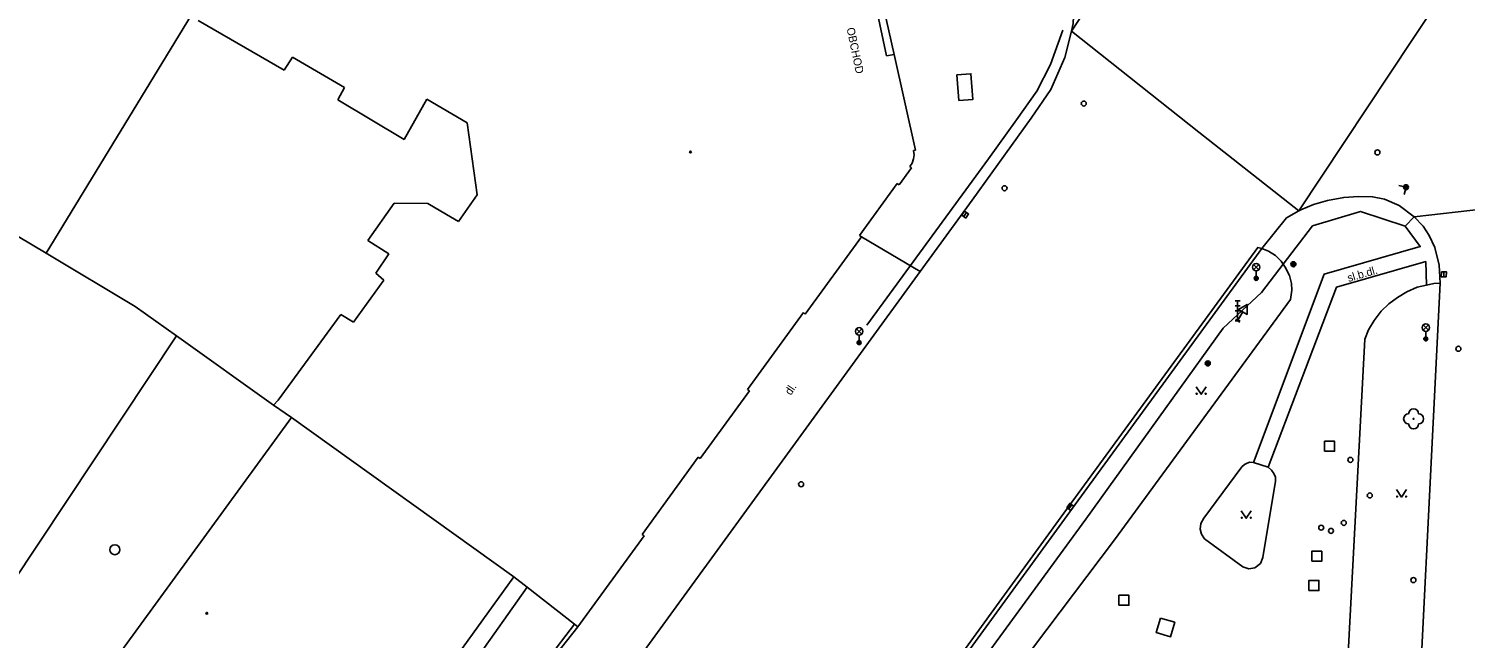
# Model space of a CAD drawing. Extents: x -599770 to -598493, y -1162076 to -1159209.
# Drawn here: x -599131.7 to -599059.8, y -1159635.7 to -1159605.2 of the extents above; entities that cross this region are included whole.
import ezdxf

# ---------------------------------------------------------------- set-up
doc = ezdxf.new("R2010")
doc.units = 0
doc.layers.add('Podklad', color=7, linetype='Continuous')

msp = doc.modelspace()

# ---------------------------------------------------------------- linework, layer by layer
at = {"layer": 'Podklad'}
for p, q in [((-599084.912, -1159614.602), (-599084.768, -1159614.398)), ((-599070.422, -1159617.26), (-599070.157, -1159616.995)), ((-599070.422, -1159616.995), (-599070.157, -1159617.26)), ((-599070.29, -1159617.315), (-599070.29, -1159617.69)), ((-599060.908, -1159617.355), (-599060.912, -1159617.605)), ((-599071.345, -1159618.81), (-599071.095, -1159618.81)), ((-599071.345, -1159619.06), (-599071.095, -1159619.06)), ((-599071.22, -1159619.81), (-599071.22, -1159618.81)), ((-599071.345, -1159619.31), (-599071.095, -1159619.31)), ((-599071.345, -1159619.81), (-599071.095, -1159619.81)), ((-599071.328, -1159619.747), (-599071.112, -1159619.872)), ((-599070.965, -1159619.369), (-599071.22, -1159619.81)), ((-599090.273, -1159620.47), (-599090.008, -1159620.205)), ((-599090.273, -1159620.205), (-599090.008, -1159620.47)), ((-599090.14, -1159620.525), (-599090.14, -1159620.9)), ((-599061.942, -1159620.28), (-599061.677, -1159620.015)), ((-599061.942, -1159620.015), (-599061.677, -1159620.28)), ((-599061.81, -1159620.335), (-599061.81, -1159620.71)), ((-599079.653, -1159629.212), (-599079.507, -1159629.008))]:
    msp.add_line(p, q, dxfattribs=at)
for points in [[(-599053.95, -1159592.9), (-599062.47, -1159605.75), (-599068.16, -1159614.32), (-599073.15, -1159610.38), (-599079.53, -1159605.33), (-599072.79, -1159595.04)], [(-599080.55, -1159599.61), (-599079.86, -1159600.95), (-599079.47, -1159602.04), (-599079.36, -1159603.19), (-599079.44, -1159604.94), (-599079.53, -1159605.33), (-599079.85, -1159606.64), (-599080.55, -1159608.24), (-599081.54, -1159609.68)], [(-599130.79, -1159616.42), (-599146.483, -1159607.093), (-599154.7, -1159602.21)], [(-599089.2, -1159602.88), (-599089.116, -1159603.257), (-599088.92, -1159604.14), (-599088.39, -1159606.49), (-599087.32, -1159611.28)], [(-599123.52, -1159604.51), (-599130.79, -1159616.42)], [(-599118.88, -1159607.28), (-599123.19, -1159604.8)], [(-599088.78, -1159606.57), (-599089.27, -1159604.21)], [(-599089.75, -1159620.03), (-599083.67, -1159611.71), (-599082.27, -1159609.77), (-599081.26, -1159608.33), (-599080.57, -1159606.99), (-599079.95, -1159605.28)], [(-599118.46, -1159606.63), (-599118.88, -1159607.28)], [(-599115.87, -1159608.14), (-599118.46, -1159606.63)], [(-599088.78, -1159606.57), (-599088.39, -1159606.49)], [(-599085.16, -1159608.8), (-599085.25, -1159607.51), (-599084.55, -1159607.46), (-599084.46, -1159608.75), (-599085.16, -1159608.8)], [(-599116.2, -1159608.77), (-599115.87, -1159608.14)], [(-599112.88, -1159610.74), (-599116.2, -1159608.77)], [(-599111.76, -1159608.73), (-599112.88, -1159610.74)], [(-599109.74, -1159609.92), (-599111.76, -1159608.73)], [(-599081.54, -1159609.68), (-599084.49, -1159613.78), (-599087.085, -1159617.344), (-599114.87, -1159655.51)], [(-599109.23, -1159613.51), (-599109.74, -1159609.92)], [(-599087.32, -1159611.28), (-599087.42, -1159611.3)], [(-599087.42, -1159611.3), (-599087.39, -1159611.51)], [(-599087.49, -1159611.93), (-599087.61, -1159612.1)], [(-599087.42, -1159611.72), (-599087.49, -1159611.93)], [(-599087.39, -1159611.51), (-599087.42, -1159611.72)], [(-599087.53, -1159612.16), (-599088.14, -1159613.02)], [(-599087.61, -1159612.1), (-599087.53, -1159612.16)], [(-599088.24, -1159612.95), (-599090.13, -1159615.55)], [(-599088.14, -1159613.02), (-599088.24, -1159612.95)], [(-599063.165, -1159613.043), (-599062.8, -1159613.13), (-599062.887, -1159613.495)], [(-599114.71, -1159615.79), (-599113.38, -1159613.93)], [(-599113.38, -1159613.93), (-599111.7, -1159613.94)], [(-599111.7, -1159613.94), (-599110.77, -1159614.5)], [(-599110.17, -1159614.84), (-599109.23, -1159613.51)], [(-599070, -1159616.2), (-599068.77, -1159614.67), (-599068.16, -1159614.32), (-599068.05, -1159614.26), (-599067.42, -1159614), (-599066.73, -1159613.79), (-599065.91, -1159613.64), (-599065.17, -1159613.59), (-599064.47, -1159613.61), (-599063.88, -1159613.73), (-599063.15, -1159614.04), (-599062.39, -1159614.61)], [(-599058.459, -1159614.179), (-599058.873, -1159614.216), (-599062.39, -1159614.61)], [(-599110.77, -1159614.5), (-599110.17, -1159614.84)], [(-599068.94, -1159616.98), (-599067.47, -1159615.07), (-599065.08, -1159614.34), (-599062.84, -1159615.08)], [(-599062.84, -1159615.08), (-599062.39, -1159614.61)], [(-599062.39, -1159614.61), (-599061.95, -1159615.08), (-599061.65, -1159615.55), (-599061.36, -1159616.15), (-599061.15, -1159617.02), (-599061.09, -1159617.92)], [(-599090.03, -1159615.62), (-599092.83, -1159619.47)], [(-599090.13, -1159615.55), (-599090.03, -1159615.62)], [(-599087.085, -1159617.344), (-599090.03, -1159615.62)], [(-599070.43, -1159626.89), (-599066.89, -1159617.47), (-599062.09, -1159616.1), (-599062.84, -1159615.08)], [(-599070, -1159616.2), (-599070.21, -1159616.14), (-599079.64, -1159629.06), (-599092.84, -1159647.22), (-599099.15, -1159655.79), (-599104.83, -1159663.57), (-599110.43, -1159671.3), (-599116.69, -1159679.4), (-599121.33, -1159686.62), (-599127.73, -1159696.07), (-599130.7, -1159701.68), (-599133.59, -1159706.51), (-599136.75, -1159712.55), (-599137.64, -1159714.18), (-599138.29, -1159715.58), (-599145.74, -1159730.68), (-599147.39, -1159734.16)], [(-599113.65, -1159616.46), (-599114.71, -1159615.79)], [(-599104.67, -1159663.69), (-599098.99, -1159655.91), (-599092.68, -1159647.34), (-599079.48, -1159629.18), (-599070, -1159616.2)], [(-599070, -1159616.2), (-599069.68, -1159616.32), (-599069.33, -1159616.54), (-599069.04, -1159616.83), (-599068.94, -1159616.98)], [(-599124.27, -1159620.56), (-599126.33, -1159619.09), (-599130.79, -1159616.42)], [(-599114.3, -1159617.43), (-599113.65, -1159616.46)], [(-599109.07, -1159670.87), (-599092.02, -1159647.81), (-599078.8, -1159629.73), (-599071.94, -1159620.17), (-599070.03, -1159618.39), (-599068.94, -1159616.98)], [(-599068.94, -1159616.98), (-599068.84, -1159617.12), (-599068.63, -1159617.54), (-599068.53, -1159617.94), (-599068.5, -1159618.27), (-599068.57, -1159618.74), (-599077.37, -1159630.76), (-599082.14, -1159637.08), (-599090.75, -1159648.72)], [(-599069.69, -1159627.12), (-599066.28, -1159618.13), (-599061.81, -1159616.85), (-599061.78, -1159618.02)], [(-599115.42, -1159619.87), (-599113.91, -1159617.77)], [(-599113.91, -1159617.77), (-599114.3, -1159617.43)], [(-599061.78, -1159618.02), (-599062.25, -1159618.13), (-599062.76, -1159618.36), (-599063.23, -1159618.64), (-599063.66, -1159618.96), (-599064.04, -1159619.33), (-599064.4, -1159619.8), (-599064.68, -1159620.26), (-599064.86, -1159620.72), (-599066.21, -1159646.17), (-599067.04, -1159661.78), (-599067.71, -1159675.12)], [(-599061.09, -1159617.92), (-599062.51, -1159646.18), (-599063.97, -1159675.3), (-599064.56, -1159687.1)], [(-599061.09, -1159617.92), (-599061.41, -1159617.95), (-599061.78, -1159618.02)], [(-599119.19, -1159623.77), (-599116.05, -1159619.49)], [(-599116.05, -1159619.49), (-599115.42, -1159619.87)], [(-599092.92, -1159619.39), (-599095.72, -1159623.24)], [(-599092.83, -1159619.47), (-599092.92, -1159619.39)], [(-599132.53, -1159633), (-599124.27, -1159620.56)], [(-599124.27, -1159620.56), (-599119.41, -1159624.03)], [(-599095.62, -1159623.31), (-599098.08, -1159626.7)], [(-599095.72, -1159623.24), (-599095.62, -1159623.31)], [(-599073.29, -1159623.105), (-599073.04, -1159623.48), (-599072.79, -1159623.105)], [(-599119.41, -1159624.03), (-599119.19, -1159623.77)], [(-599118.52, -1159624.64), (-599119.41, -1159624.03)], [(-599131.14, -1159641.95), (-599118.52, -1159624.64)], [(-599107.41, -1159632.6), (-599118.52, -1159624.64)], [(-599098.18, -1159626.63), (-599100.99, -1159630.49)], [(-599098.08, -1159626.7), (-599098.18, -1159626.63)], [(-599069.69, -1159627.12), (-599069.52, -1159627.27), (-599069.4, -1159627.44), (-599069.33, -1159627.63), (-599069.32, -1159627.82), (-599069.95, -1159631.64), (-599070.07, -1159631.94), (-599070.35, -1159632.16), (-599070.66, -1159632.21), (-599070.96, -1159632.11), (-599072.87, -1159630.7), (-599073.02, -1159630.48), (-599073.09, -1159630.22), (-599073.05, -1159629.94), (-599072.9, -1159629.68), (-599071, -1159627.11), (-599070.87, -1159626.99), (-599070.74, -1159626.92), (-599070.61, -1159626.88), (-599070.43, -1159626.89)], [(-599070.43, -1159626.89), (-599069.69, -1159627.12)], [(-599063.27, -1159628.245), (-599063.02, -1159628.62), (-599062.77, -1159628.245)], [(-599071.04, -1159629.305), (-599070.79, -1159629.68), (-599070.54, -1159629.305)], [(-599100.89, -1159630.56), (-599104.2, -1159635.11)], [(-599100.99, -1159630.49), (-599100.89, -1159630.56)], [(-599107.41, -1159632.6), (-599111.75, -1159638.64), (-599119.94, -1159650.02)], [(-599104.2, -1159635.11), (-599104.37, -1159634.98), (-599106.73, -1159633.13), (-599107.41, -1159632.6)], [(-599109.36, -1159636.83), (-599106.73, -1159633.13)], [(-599104.37, -1159634.98), (-599107.07, -1159638.5), (-599109.24, -1159636.73)], [(-599075.08, -1159634.67), (-599074.36, -1159634.88), (-599074.57, -1159635.6), (-599075.29, -1159635.39), (-599075.08, -1159634.67)], [(-599107.03, -1159638.69), (-599104.2, -1159635.11)]]:
    msp.add_lwpolyline(points, dxfattribs=at)
for points in [[(-599084.81, -1159614.674), (-599084.666, -1159614.47), (-599084.87, -1159614.326), (-599085.014, -1159614.53)], [(-599061.033, -1159617.353), (-599061.037, -1159617.603), (-599060.787, -1159617.607), (-599060.783, -1159617.357)], [(-599071.182, -1159619.244), (-599070.749, -1159619.494), (-599070.749, -1159618.994)], [(-599066.87, -1159626.33), (-599066.37, -1159626.33), (-599066.37, -1159625.83), (-599066.87, -1159625.83)], [(-599079.551, -1159629.284), (-599079.406, -1159629.081), (-599079.609, -1159628.936), (-599079.754, -1159629.139)], [(-599067.51, -1159631.83), (-599067.01, -1159631.83), (-599067.01, -1159631.33), (-599067.51, -1159631.33)], [(-599067.65, -1159633.29), (-599067.15, -1159633.29), (-599067.15, -1159632.79), (-599067.65, -1159632.79)], [(-599077.15, -1159634.03), (-599076.65, -1159634.03), (-599076.65, -1159633.53), (-599077.15, -1159633.53)]]:
    msp.add_lwpolyline(points, close=True, dxfattribs=at)
for centre, radius in [((-599078.91, -1159608.95), 0.125), ((-599064.23, -1159611.39), 0.125), ((-599098.57, -1159611.37), 0.045), ((-599098.57, -1159611.37), 0.0199), ((-599082.87, -1159613.18), 0.125), ((-599062.8, -1159613.13), 0.125), ((-599062.8, -1159613.13), 0.09), ((-599062.8, -1159613.13), 0.055), ((-599070.29, -1159617.128), 0.188), ((-599068.43, -1159616.98), 0.125), ((-599068.43, -1159616.98), 0.1), ((-599068.43, -1159616.98), 0.075), ((-599068.43, -1159616.98), 0.05), ((-599068.43, -1159616.98), 0.025), ((-599070.29, -1159617.69), 0.1), ((-599070.29, -1159617.69), 0.0723), ((-599070.29, -1159617.69), 0.0438), ((-599090.14, -1159620.337), 0.188), ((-599061.81, -1159620.148), 0.188), ((-599061.81, -1159620.71), 0.1), ((-599061.81, -1159620.71), 0.0723), ((-599090.14, -1159620.9), 0.1), ((-599090.14, -1159620.9), 0.0723), ((-599090.14, -1159620.9), 0.0438), ((-599061.81, -1159620.71), 0.0438), ((-599060.18, -1159621.21), 0.125), ((-599072.71, -1159621.94), 0.125), ((-599072.71, -1159621.94), 0.1), ((-599072.71, -1159621.94), 0.075), ((-599072.71, -1159621.94), 0.05), ((-599072.71, -1159621.94), 0.025), ((-599073.265, -1159623.455), 0.025), ((-599072.815, -1159623.455), 0.025), ((-599062.42, -1159624.71), 0.025), ((-599065.58, -1159626.76), 0.125), ((-599093.04, -1159627.98), 0.125), ((-599064.61, -1159628.54), 0.125), ((-599063.245, -1159628.595), 0.025), ((-599062.795, -1159628.595), 0.025), ((-599071.015, -1159629.655), 0.025), ((-599070.565, -1159629.655), 0.025), ((-599065.91, -1159629.91), 0.125), ((-599067.04, -1159630.15), 0.125), ((-599066.55, -1159630.31), 0.125), ((-599127.35, -1159631.25), 0.25), ((-599062.43, -1159632.77), 0.125), ((-599122.75, -1159634.43), 0.045), ((-599122.75, -1159634.43), 0.0199)]:
    msp.add_circle(centre, radius, dxfattribs=at)
for centre, start, end in [((-599062.42, -1159624.46), 0, 180), ((-599062.67, -1159624.71), 90, 270), ((-599062.42, -1159624.96), 180, 0), ((-599062.17, -1159624.71), 270, 90)]:
    msp.add_arc(centre, 0.25, start, end, dxfattribs=at)

# ---------------------------------------------------------------- texts
for s, rotation, p in [('OBCHOD', 281.72, (-599090.77, -1159605.19)), ('sl.b.dl.', 16.05, (-599065.67, -1159617.87)), ('dl.', 56.12, (-599093.56, -1159623.56))]:
    msp.add_text(s, height=0.4, rotation=rotation, dxfattribs=at).set_placement(p)

doc.saveas('drawing.dxf')
